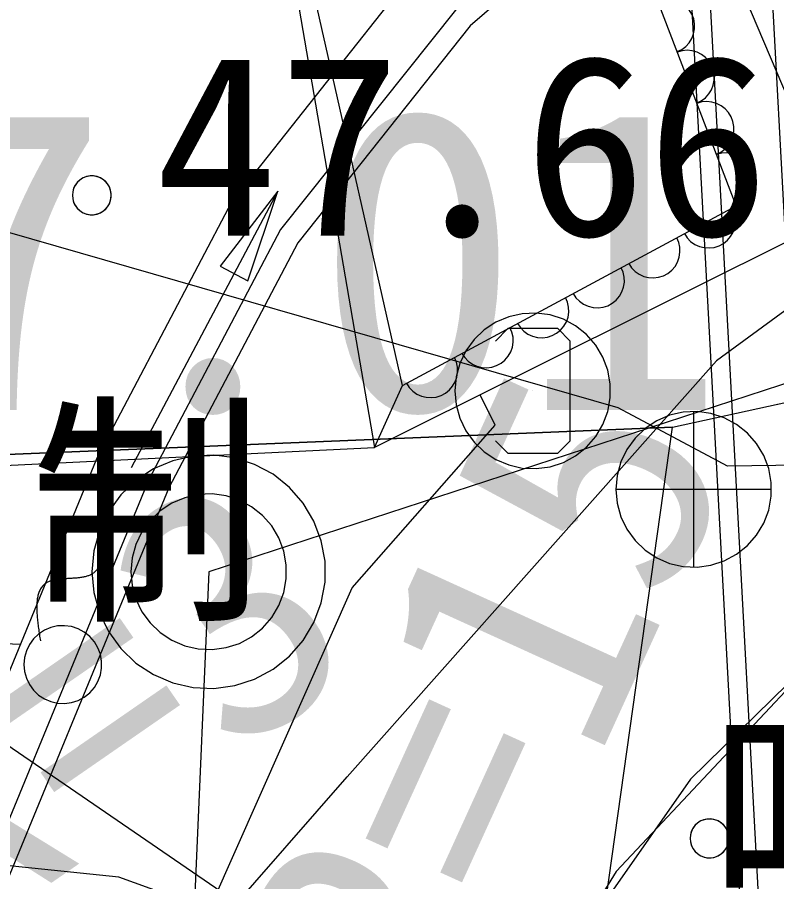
# Model space of a CAD drawing. Extents: x 42655 to 43811, y -141820 to -141156.
# Drawn here: x 43668.18 to 43673.06, y -141346.17 to -141340.61 of the extents above; entities that cross this region are included whole.
import ezdxf

# ---------------------------------------------------------------- set-up
doc = ezdxf.new("R2010")
doc.units = 0
for name, color, linetype in [('D-STR-HTXT', 7, 'Continuous'), ('Default', 7, 'Continuous'), ('ZE_LWCN', 7, 'Continuous'), ('地形', 7, 'Continuous'), ('現況道路ﾊｯﾁ', 7, 'Continuous')]:
    doc.layers.add(name, color=color, linetype=linetype)

# ---------------------------------------------------------------- blocks, each defined once
blk = doc.blocks.new('POINT_DISPLAY')
at = {"layer": 'Default'}
blk.add_line((0, 0), (0, 0), dxfattribs=at)

msp = doc.modelspace()

# ---------------------------------------------------------------- linework, layer by layer
at = {"layer": 'D-STR-HTXT'}
msp.add_lwpolyline([(43669.6625, -141342.3062), (43669.8548, -141341.7292), (43669.4857, -141342.2126), (43669.6625, -141342.3062)], dxfattribs=at)
at = {"layer": 'ZE_LWCN'}
for points in [[(43685.8239, -141340.2306), (43684.3992, -141341.2589), (43682.9139, -141342.0967), (43682.292, -141342.3181), (43679.7051, -141343.085), (43678.1171, -141343.4376), (43677.8374, -141344.5318), (43677.556, -141343.4296), (43672.7443, -141343.4973), (43672.0407, -141343.1214), (43667.6484, -141341.8584)], [(43667.6632, -141344.9764), (43671.2082, -141347.405), (43672.7669, -141348.2377), (43673.6345, -141348.2255), (43673.9025, -141349.2753), (43677.8634, -141349.9979), (43681.9838, -141349.2368), (43682.211, -141348.3483), (43682.9429, -141348.1858), (43684.8937, -141345.4389), (43685.824, -141345.0403)]]:
    msp.add_lwpolyline(points, dxfattribs=at)
at = {"layer": '地形'}
for p, q in [((43669.6203, -141338.3876), (43670.4756, -141343.376)), ((43670.6568, -141342.9774), (43669.6203, -141338.3876)), ((43672.9662, -141339.2824), (43674.2056, -141362.3358)), ((43672.5746, -141339.449), (43673.8002, -141362.2452)), ((43672.4571, -141339.499), (43673.6786, -141362.218)), ((43679.3555, -141340.9276), (43669.4119, -141344.1744)), ((43669.8548, -141341.7292), (43668.9139, -141343.5066)), ((43668.2016, -141344.641), (43620.5534, -141342.4738)), ((43671.333, -141342.6126), (43671.253, -141342.6926)), ((43671.653, -141342.6126), (43671.333, -141342.6126)), ((43671.733, -141342.6926), (43671.653, -141342.6126)), ((43671.733, -141343.3326), (43671.733, -141342.6926)), ((43670.4756, -141343.376), (43670.6568, -141342.9774)), ((43671.2525, -141343.233), (43671.1548, -141343.0372)), ((43672.5262, -141343.1451), (43672.5262, -141344.1451)), ((43670.3335, -141344.2781), (43671.2525, -141343.233)), ((43671.253, -141343.3326), (43671.333, -141343.4126)), ((43671.653, -141343.4126), (43671.733, -141343.3326)), ((43664.5138, -141343.6647), (43670.4756, -141343.376)), ((43668.6935, -141343.4456), (43667.6575, -141345.9631)), ((43671.333, -141343.4126), (43671.653, -141343.4126)), ((43669.0265, -141343.5826), (43667.9904, -141346.1001)), ((43669.1559, -141343.6359), (43668.1199, -141346.1534)), ((43673.0262, -141343.6451), (43672.0262, -141343.6451)), ((43669.4119, -141344.1744), (43668.9613, -141354.5265)), ((43669.4147, -141346.3454), (43670.3335, -141344.2781))]:
    msp.add_line(p, q, dxfattribs=at)
for points in [[(43670.6568, -141342.9774), (43672.7994, -141341.8239), (43671.2857, -141337.8695), (43671.0575, -141334.7978)], [(43671.2605, -141334.9828), (43671.4496, -141337.1804), (43673.3783, -141341.7125), (43673.3043, -141341.9653)], [(43685.8239, -141337.1493), (43684.779, -141337.4052), (43679.3984, -141338.5996), (43677.8, -141339.2561), (43676.0522, -141340.0499), (43674.1667, -141341.2089), (43674.3449, -141341.5378), (43673.4012, -141342.0941), (43673.3043, -141341.9653), (43670.4756, -141343.376)], [(43611.7811, -141345.2071), (43621.4828, -141345.4577), (43626.0828, -141345.4577), (43631.0173, -141345.6248), (43633.9446, -141345.2904), (43638.5446, -141344.7053), (43647.1074, -141343.4832), (43653.1326, -141342.4207), (43659.6304, -141342.6567), (43666.6007, -141343.483), (43672.3896, -141343.2468), (43676.1701, -141342.4203), (43680.305, -141341.0036), (43685.5032, -141338.0522), (43685.8239, -141337.9542)], [(43672.1126, -141339.1256), (43670.71, -141340.344), (43669.5571, -141341.8007), (43668.6935, -141343.4456)], [(43678.8199, -141339.2616), (43675.5552, -141340.7111), (43672.6721, -141342.8198), (43670.3017, -141345.492)], [(43672.3834, -141339.3747), (43671.0049, -141340.5566), (43669.8726, -141341.976), (43669.0265, -141343.5826)], [(43672.4395, -141339.5065), (43671.0917, -141340.6683), (43669.9842, -141342.0611), (43669.1559, -141343.6359)], [(43672.4204, -141340.834), (43672.4494, -141340.8197), (43672.4753, -141340.8003), (43672.4971, -141340.7766), (43672.5142, -141340.7492), (43672.526, -141340.7191), (43672.5321, -141340.6874), (43672.5322, -141340.6551), (43672.5264, -141340.6233), (43672.5149, -141340.5932), (43672.498, -141340.5656), (43672.4763, -141340.5417), (43672.4506, -141340.5221), (43672.4218, -141340.5076), (43672.3907, -141340.4986), (43672.3586, -141340.4955), (43672.3264, -141340.4984), (43672.2953, -141340.5071)], [(43672.5466, -141341.1635), (43672.5755, -141341.1492), (43672.6014, -141341.1299), (43672.6232, -141341.1061), (43672.6404, -141341.0787), (43672.6521, -141341.0486), (43672.6582, -141341.0169), (43672.6583, -141340.9846), (43672.6525, -141340.9529), (43672.641, -141340.9227), (43672.6241, -141340.8952), (43672.6024, -141340.8712), (43672.5767, -141340.8517), (43672.5479, -141340.8371), (43672.5169, -141340.8282), (43672.4847, -141340.8251), (43672.4526, -141340.8279), (43672.4215, -141340.8366)], [(43679.3555, -141340.9276), (43676.5787, -141342.1418), (43674.1026, -141343.8894), (43672.0283, -141346.099), (43670.4406, -141348.6804), (43669.4041, -141351.5283), (43668.9613, -141354.5265)], [(43679.3555, -141340.9276), (43676.8009, -141342.019), (43674.4914, -141343.5626), (43672.5061, -141345.5057), (43670.9132, -141347.7815)], [(43672.6727, -141341.493), (43672.7017, -141341.4788), (43672.7275, -141341.4594), (43672.7494, -141341.4356), (43672.7665, -141341.4082), (43672.7783, -141341.3782), (43672.7843, -141341.3465), (43672.7845, -141341.3142), (43672.7787, -141341.2824), (43672.7671, -141341.2522), (43672.7502, -141341.2247), (43672.7286, -141341.2008), (43672.7029, -141341.1812), (43672.674, -141341.1667), (43672.643, -141341.1577), (43672.6109, -141341.1546), (43672.5787, -141341.1575), (43672.5476, -141341.1662)], [(43672.7989, -141341.8226), (43672.8278, -141341.8083), (43672.8537, -141341.7889), (43672.8755, -141341.7652), (43672.8926, -141341.7378), (43672.9044, -141341.7077), (43672.9105, -141341.676), (43672.9106, -141341.6437), (43672.9048, -141341.6119), (43672.8933, -141341.5818), (43672.8764, -141341.5542), (43672.8547, -141341.5303), (43672.829, -141341.5107), (43672.8002, -141341.4962), (43672.7691, -141341.4873), (43672.737, -141341.4841), (43672.7048, -141341.487), (43672.6737, -141341.4957)], [(43668.5359, -141341.7568), (43668.5379, -141341.7792), (43668.5438, -141341.8008), (43668.5536, -141341.821), (43668.5667, -141341.8391), (43668.5829, -141341.8546), (43668.6016, -141341.8669), (43668.6222, -141341.8757), (43668.6441, -141341.8807), (43668.6665, -141341.8817), (43668.6887, -141341.8787), (43668.71, -141341.8718), (43668.7297, -141341.8612), (43668.7473, -141341.8472), (43668.762, -141341.8303), (43668.7735, -141341.8111), (43668.7814, -141341.7901), (43668.7854, -141341.768), (43668.7854, -141341.7456), (43668.7814, -141341.7236), (43668.7735, -141341.7026), (43668.762, -141341.6834), (43668.7473, -141341.6665), (43668.7297, -141341.6525), (43668.71, -141341.6419), (43668.6887, -141341.635), (43668.6665, -141341.632), (43668.6441, -141341.633), (43668.6222, -141341.638), (43668.6016, -141341.6468), (43668.5829, -141341.6591), (43668.5667, -141341.6746), (43668.5536, -141341.6927), (43668.5438, -141341.7129), (43668.5379, -141341.7345), (43668.5359, -141341.7568)], [(43668.7859, -141341.7568), (43668.7837, -141341.7339), (43668.7774, -141341.7117), (43668.7672, -141341.691), (43668.7532, -141341.6726), (43668.7362, -141341.6571), (43668.7166, -141341.6449), (43668.6951, -141341.6366), (43668.6724, -141341.6324), (43668.6493, -141341.6324), (43668.6267, -141341.6366), (43668.6052, -141341.6449), (43668.5855, -141341.6571), (43668.5685, -141341.6726), (43668.5546, -141341.691), (43668.5443, -141341.7117), (43668.538, -141341.7339), (43668.5359, -141341.7568)], [(43668.7859, -141341.7568), (43668.7837, -141341.7339), (43668.7774, -141341.7117), (43668.7672, -141341.691), (43668.7532, -141341.6726), (43668.7362, -141341.6571), (43668.7166, -141341.6449), (43668.6951, -141341.6366), (43668.6724, -141341.6324), (43668.6493, -141341.6324), (43668.6267, -141341.6366), (43668.6052, -141341.6449), (43668.5855, -141341.6571), (43668.5685, -141341.6726), (43668.5546, -141341.691), (43668.5443, -141341.7117), (43668.538, -141341.7339), (43668.5359, -141341.7568)], [(43669.6625, -141342.3062), (43669.8548, -141341.7292), (43669.4857, -141342.2126), (43669.6625, -141342.3062)], [(43668.5359, -141341.7568), (43668.538, -141341.7798), (43668.5443, -141341.802), (43668.5546, -141341.8226), (43668.5685, -141341.8411), (43668.5855, -141341.8566), (43668.6052, -141341.8687), (43668.6267, -141341.8771), (43668.6493, -141341.8813), (43668.6724, -141341.8813), (43668.6951, -141341.8771), (43668.7166, -141341.8687), (43668.7362, -141341.8566), (43668.7533, -141341.8411), (43668.7672, -141341.8226), (43668.7774, -141341.802), (43668.7837, -141341.7798), (43668.7859, -141341.7568)], [(43668.5359, -141341.7568), (43668.538, -141341.7798), (43668.5443, -141341.802), (43668.5546, -141341.8226), (43668.5685, -141341.8411), (43668.5855, -141341.8566), (43668.6052, -141341.8687), (43668.6267, -141341.8771), (43668.6493, -141341.8813), (43668.6724, -141341.8813), (43668.6951, -141341.8771), (43668.7166, -141341.8687), (43668.7362, -141341.8566), (43668.7533, -141341.8411), (43668.7672, -141341.8226), (43668.7774, -141341.802), (43668.7837, -141341.7798), (43668.7859, -141341.7568)], [(43672.4667, -141342.003), (43672.4846, -141342.0299), (43672.5071, -141342.053), (43672.5335, -141342.0717), (43672.5628, -141342.0851), (43672.5942, -141342.093), (43672.6264, -141342.0949), (43672.6584, -141342.0909), (43672.6892, -141342.0811), (43672.7176, -141342.0658), (43672.7428, -141342.0455), (43672.7638, -141342.021), (43672.7799, -141341.993), (43672.7906, -141341.9625), (43672.7955, -141341.9306), (43672.7945, -141341.8983), (43672.7875, -141341.8668), (43672.7749, -141341.8371)], [(43672.1096, -141342.1952), (43672.1275, -141342.2221), (43672.15, -141342.2453), (43672.1764, -141342.2639), (43672.2057, -141342.2774), (43672.2371, -141342.2852), (43672.2693, -141342.2872), (43672.3014, -141342.2832), (43672.3321, -141342.2734), (43672.3606, -141342.258), (43672.3857, -141342.2378), (43672.4067, -141342.2132), (43672.4228, -141342.1852), (43672.4335, -141342.1548), (43672.4384, -141342.1229), (43672.4374, -141342.0906), (43672.4304, -141342.059), (43672.4178, -141342.0293)], [(43671.7526, -141342.3875), (43671.7704, -141342.4144), (43671.7929, -141342.4375), (43671.8193, -141342.4562), (43671.8487, -141342.4696), (43671.88, -141342.4775), (43671.9122, -141342.4794), (43671.9443, -141342.4754), (43671.975, -141342.4656), (43672.0035, -141342.4503), (43672.0286, -141342.43), (43672.0496, -141342.4055), (43672.0657, -141342.3775), (43672.0764, -141342.347), (43672.0813, -141342.3151), (43672.0803, -141342.2828), (43672.0734, -141342.2513), (43672.0607, -141342.2216)], [(43671.3955, -141342.5797), (43671.4133, -141342.6066), (43671.4358, -141342.6298), (43671.4622, -141342.6484), (43671.4916, -141342.6619), (43671.5229, -141342.6697), (43671.5551, -141342.6717), (43671.5872, -141342.6677), (43671.6179, -141342.6578), (43671.6464, -141342.6425), (43671.6715, -141342.6223), (43671.6925, -141342.5977), (43671.7086, -141342.5697), (43671.7193, -141342.5393), (43671.7242, -141342.5073), (43671.7232, -141342.4751), (43671.7163, -141342.4435), (43671.7036, -141342.4138)], [(43670.993, -141343.0126), (43671.001, -141343.1019), (43671.0249, -141343.1883), (43671.0637, -141343.2691), (43671.1164, -141343.3416), (43671.1812, -141343.4035), (43671.256, -141343.4529), (43671.3385, -141343.4881), (43671.4259, -141343.5081), (43671.5154, -141343.5121), (43671.6042, -141343.5001), (43671.6895, -141343.4724), (43671.7684, -141343.4299), (43671.8385, -141343.374), (43671.8975, -141343.3065), (43671.9435, -141343.2295), (43671.975, -141343.1456), (43671.991, -141343.0574), (43671.991, -141342.9678), (43671.9749, -141342.8796), (43671.9434, -141342.7957), (43671.8975, -141342.7187), (43671.8385, -141342.6512), (43671.7684, -141342.5953), (43671.6895, -141342.5528), (43671.6042, -141342.5251), (43671.5154, -141342.5131), (43671.4258, -141342.5171), (43671.3385, -141342.5371), (43671.256, -141342.5723), (43671.1812, -141342.6217), (43671.1164, -141342.6836), (43671.0637, -141342.7562), (43671.0248, -141342.8369), (43671.001, -141342.9233), (43670.993, -141343.0126)], [(43671.0384, -141342.7719), (43671.0562, -141342.7989), (43671.0788, -141342.822), (43671.1051, -141342.8406), (43671.1345, -141342.8541), (43671.1658, -141342.862), (43671.198, -141342.8639), (43671.2301, -141342.8599), (43671.2609, -141342.8501), (43671.2893, -141342.8348), (43671.3144, -141342.8145), (43671.3354, -141342.79), (43671.3515, -141342.762), (43671.3622, -141342.7315), (43671.3671, -141342.6996), (43671.3661, -141342.6673), (43671.3592, -141342.6358), (43671.3466, -141342.606)], [(43670.6813, -141342.9642), (43670.6992, -141342.9911), (43670.7217, -141343.0143), (43670.748, -141343.0329), (43670.7774, -141343.0463), (43670.8087, -141343.0542), (43670.841, -141343.0561), (43670.873, -141343.0521), (43670.9038, -141343.0423), (43670.9322, -141343.027), (43670.9573, -141343.0067), (43670.9783, -141342.9822), (43670.9944, -141342.9542), (43671.0051, -141342.9237), (43671.0101, -141342.8918), (43671.009, -141342.8595), (43671.0021, -141342.828), (43670.9895, -141342.7983)], [(43672.0262, -141343.6451), (43672.0343, -141343.7344), (43672.0581, -141343.8208), (43672.097, -141343.9016), (43672.1497, -141343.9741), (43672.2145, -141344.036), (43672.2893, -141344.0854), (43672.3717, -141344.1206), (43672.4591, -141344.1406), (43672.5487, -141344.1446), (43672.6375, -141344.1326), (43672.7227, -141344.1049), (43672.8017, -141344.0624), (43672.8718, -141344.0065), (43672.9307, -141343.939), (43672.9767, -141343.862), (43673.0082, -141343.7781), (43673.0242, -141343.6899), (43673.0242, -141343.6003), (43673.0082, -141343.5121), (43672.9767, -141343.4282), (43672.9307, -141343.3512), (43672.8718, -141343.2837), (43672.8017, -141343.2278), (43672.7227, -141343.1853), (43672.6375, -141343.1576), (43672.5487, -141343.1456), (43672.4591, -141343.1496), (43672.3717, -141343.1696), (43672.2893, -141343.2048), (43672.2145, -141343.2542), (43672.1497, -141343.3161), (43672.097, -141343.3887), (43672.0581, -141343.4694), (43672.0343, -141343.5558), (43672.0262, -141343.6451)], [(43668.6619, -141344.1745), (43668.674, -141344.3084), (43668.7098, -141344.438), (43668.7681, -141344.5591), (43668.8472, -141344.6679), (43668.9443, -141344.7608), (43669.0566, -141344.8349), (43669.1802, -141344.8877), (43669.3113, -141344.9177), (43669.4456, -141344.9237), (43669.5788, -141344.9056), (43669.7067, -141344.8641), (43669.8251, -141344.8004), (43669.9303, -141344.7165), (43670.0187, -141344.6153), (43670.0877, -141344.4998), (43670.1349, -141344.374), (43670.1589, -141344.2417), (43670.1589, -141344.1072), (43670.1349, -141343.9749), (43670.0877, -141343.849), (43670.0187, -141343.7336), (43669.9302, -141343.6323), (43669.8251, -141343.5485), (43669.7067, -141343.4848), (43669.5788, -141343.4432), (43669.4456, -141343.4252), (43669.3113, -141343.4312), (43669.1802, -141343.4612), (43669.0565, -141343.514), (43668.9443, -141343.5881), (43668.8471, -141343.681), (43668.7681, -141343.7898), (43668.7098, -141343.9109), (43668.674, -141344.0405), (43668.6619, -141344.1745)], [(43668.9119, -141344.1744), (43668.92, -141344.2637), (43668.9438, -141344.3501), (43668.9827, -141344.4309), (43669.0354, -141344.5034), (43669.1002, -141344.5654), (43669.175, -141344.6147), (43669.2574, -141344.65), (43669.3448, -141344.6699), (43669.4344, -141344.6739), (43669.5232, -141344.6619), (43669.6085, -141344.6342), (43669.6874, -141344.5917), (43669.7575, -141344.5358), (43669.8165, -141344.4683), (43669.8624, -141344.3914), (43669.8939, -141344.3075), (43669.9099, -141344.2193), (43669.9099, -141344.1296), (43669.8939, -141344.0414), (43669.8624, -141343.9575), (43669.8165, -141343.8805), (43669.7575, -141343.813), (43669.6874, -141343.7572), (43669.6085, -141343.7147), (43669.5232, -141343.687), (43669.4344, -141343.6749), (43669.3448, -141343.679), (43669.2574, -141343.6989), (43669.175, -141343.7341), (43669.1002, -141343.7835), (43669.0354, -141343.8455), (43668.9827, -141343.918), (43668.9438, -141343.9988), (43668.92, -141344.0852), (43668.9119, -141344.1744)], [(43668.7215, -141343.8184), (43668.7224, -141343.8286), (43668.7234, -141343.8387), (43668.7243, -141343.8488), (43668.7253, -141343.859), (43668.7262, -141343.869), (43668.727, -141343.8791), (43668.7278, -141343.8891), (43668.7286, -141343.8991), (43668.7294, -141343.909), (43668.73, -141343.9189), (43668.7307, -141343.9287), (43668.7312, -141343.9384), (43668.7317, -141343.9481), (43668.7321, -141343.9577), (43668.7324, -141343.9672), (43668.7326, -141343.9766), (43668.7327, -141343.9859), (43668.7328, -141343.9951), (43668.7327, -141344.0042), (43668.7325, -141344.0132), (43668.7321, -141344.0221), (43668.7317, -141344.0308), (43668.7311, -141344.0394), (43668.7303, -141344.0479), (43668.7294, -141344.0562), (43668.7284, -141344.0644), (43668.7272, -141344.0724), (43668.7258, -141344.0802), (43668.7243, -141344.0879), (43668.7226, -141344.0954), (43668.7206, -141344.1027), (43668.7186, -141344.1098), (43668.7163, -141344.1168), (43668.7138, -141344.1235), (43668.7111, -141344.13), (43668.7081, -141344.1363), (43668.705, -141344.1424), (43668.7016, -141344.1483), (43668.698, -141344.1539), (43668.6942, -141344.1593), (43668.6901, -141344.1645), (43668.6857, -141344.1694), (43668.6811, -141344.174), (43668.6763, -141344.1784), (43668.6711, -141344.1825), (43668.6657, -141344.1864), (43668.66, -141344.19), (43668.654, -141344.1932), (43668.6493, -141344.1955), (43668.6445, -141344.1976), (43668.6395, -141344.1996), (43668.6344, -141344.2014), (43668.6291, -141344.2031), (43668.6237, -141344.2047), (43668.6181, -141344.2061), (43668.6125, -141344.2074), (43668.6067, -141344.2086), (43668.6008, -141344.2097), (43668.5949, -141344.2107), (43668.5888, -141344.2116), (43668.5827, -141344.2125), (43668.5765, -141344.2132), (43668.5702, -141344.2139), (43668.5639, -141344.2146), (43668.5575, -141344.2152), (43668.5511, -141344.2157), (43668.5446, -141344.2162), (43668.5381, -141344.2166), (43668.5316, -141344.2171), (43668.525, -141344.2175), (43668.5185, -141344.2179), (43668.5119, -141344.2183), (43668.5054, -141344.2187), (43668.4989, -141344.2191), (43668.4924, -141344.2195), (43668.4859, -141344.2199), (43668.4794, -141344.2204), (43668.473, -141344.2209), (43668.4666, -141344.2214), (43668.4603, -141344.222), (43668.4541, -141344.2227), (43668.4479, -141344.2234), (43668.4418, -141344.2242), (43668.4358, -141344.2251), (43668.4298, -141344.226), (43668.424, -141344.227), (43668.4183, -141344.2282), (43668.4126, -141344.2294), (43668.4071, -141344.2308), (43668.4018, -141344.2322), (43668.3965, -141344.2338), (43668.3914, -141344.2356), (43668.3865, -141344.2374), (43668.3817, -141344.2394), (43668.3771, -141344.2416), (43668.3726, -141344.2439), (43668.367, -141344.2472), (43668.3617, -141344.2508), (43668.3566, -141344.2547), (43668.3519, -141344.2588), (43668.3475, -141344.2633), (43668.3433, -141344.2679), (43668.3394, -141344.2728), (43668.3357, -141344.278), (43668.3323, -141344.2834), (43668.3292, -141344.2891), (43668.3262, -141344.2949), (43668.3236, -141344.301), (43668.3211, -141344.3073), (43668.3189, -141344.3139), (43668.3169, -141344.3206), (43668.3151, -141344.3275), (43668.3135, -141344.3346), (43668.3121, -141344.3419), (43668.3109, -141344.3494), (43668.3099, -141344.3571), (43668.309, -141344.3649), (43668.3084, -141344.3729), (43668.3079, -141344.381), (43668.3075, -141344.3893), (43668.3073, -141344.3978), (43668.3073, -141344.4064), (43668.3074, -141344.4151), (43668.3076, -141344.4239), (43668.3079, -141344.4329), (43668.3084, -141344.4419), (43668.309, -141344.4511), (43668.3097, -141344.4604), (43668.3105, -141344.4698), (43668.3114, -141344.4793), (43668.3124, -141344.4888), (43668.3134, -141344.4984), (43668.3146, -141344.5081), (43668.3158, -141344.5179), (43668.317, -141344.5278), (43668.3184, -141344.5376), (43668.3198, -141344.5476), (43668.3212, -141344.5575), (43668.3226, -141344.5676), (43668.3241, -141344.5776), (43668.3257, -141344.5877), (43668.3272, -141344.5978), (43668.3288, -141344.6079), (43668.3303, -141344.618)], [(43668.2251, -141344.7705), (43668.2291, -141344.8152), (43668.241, -141344.8584), (43668.2605, -141344.8988), (43668.2868, -141344.935), (43668.3192, -141344.966), (43668.3566, -141344.9907), (43668.3978, -141345.0083), (43668.4415, -141345.0183), (43668.4863, -141345.0203), (43668.5307, -141345.0143), (43668.5734, -141345.0004), (43668.6128, -141344.9792), (43668.6479, -141344.9512), (43668.6774, -141344.9175), (43668.7003, -141344.879), (43668.7161, -141344.837), (43668.7241, -141344.7929), (43668.7241, -141344.7481), (43668.7161, -141344.704), (43668.7003, -141344.6621), (43668.6773, -141344.6236), (43668.6479, -141344.5898), (43668.6128, -141344.5619), (43668.5733, -141344.5406), (43668.5307, -141344.5268), (43668.4863, -141344.5208), (43668.4415, -141344.5228), (43668.3978, -141344.5328), (43668.3566, -141344.5504), (43668.3192, -141344.5751), (43668.2868, -141344.606), (43668.2605, -141344.6423), (43668.241, -141344.6827), (43668.2291, -141344.7259), (43668.2251, -141344.7705)], [(43665.1416, -141348.0055), (43666.3348, -141347.9406), (43667.4915, -141347.6406), (43668.5657, -141347.1173), (43669.515, -141346.3915), (43670.3017, -141345.492)], [(43669.4147, -141346.3454), (43668.8353, -141346.1369), (43667.7153, -141346.0208), (43662.2556, -141345.7434), (43657.2842, -141345.6019), (43652.0956, -141345.8722)], [(43672.5031, -141345.887), (43672.5051, -141345.9093), (43672.511, -141345.931), (43672.5208, -141345.9511), (43672.5339, -141345.9693), (43672.5501, -141345.9848), (43672.5688, -141345.9971), (43672.5894, -141346.0059), (43672.6113, -141346.0109), (43672.6337, -141346.0119), (43672.6559, -141346.0089), (43672.6772, -141346.002), (43672.6969, -141345.9913), (43672.7145, -141345.9774), (43672.7292, -141345.9605), (43672.7407, -141345.9413), (43672.7486, -141345.9203), (43672.7526, -141345.8982), (43672.7526, -141345.8758), (43672.7486, -141345.8538), (43672.7407, -141345.8328), (43672.7292, -141345.8136), (43672.7144, -141345.7967), (43672.6969, -141345.7827), (43672.6772, -141345.7721), (43672.6559, -141345.7652), (43672.6337, -141345.7622), (43672.6113, -141345.7632), (43672.5894, -141345.7681), (43672.5688, -141345.777), (43672.5501, -141345.7893), (43672.5339, -141345.8048), (43672.5208, -141345.8229), (43672.511, -141345.8431), (43672.5051, -141345.8647), (43672.5031, -141345.887)], [(43672.7531, -141345.887), (43672.7509, -141345.8641), (43672.7446, -141345.8419), (43672.7343, -141345.8212), (43672.7204, -141345.8028), (43672.7034, -141345.7873), (43672.6838, -141345.7751), (43672.6623, -141345.7668), (43672.6396, -141345.7626), (43672.6165, -141345.7626), (43672.5939, -141345.7668), (43672.5723, -141345.7751), (43672.5527, -141345.7873), (43672.5357, -141345.8028), (43672.5218, -141345.8212), (43672.5115, -141345.8419), (43672.5052, -141345.8641), (43672.5031, -141345.887)], [(43672.7531, -141345.887), (43672.7509, -141345.8641), (43672.7446, -141345.8419), (43672.7343, -141345.8212), (43672.7204, -141345.8028), (43672.7034, -141345.7873), (43672.6838, -141345.7751), (43672.6623, -141345.7668), (43672.6396, -141345.7626), (43672.6165, -141345.7626), (43672.5939, -141345.7668), (43672.5723, -141345.7751), (43672.5527, -141345.7873), (43672.5357, -141345.8028), (43672.5218, -141345.8212), (43672.5115, -141345.8419), (43672.5052, -141345.8641), (43672.5031, -141345.887)], [(43672.5031, -141345.887), (43672.5052, -141345.91), (43672.5115, -141345.9322), (43672.5218, -141345.9528), (43672.5357, -141345.9712), (43672.5527, -141345.9868), (43672.5724, -141345.9989), (43672.5939, -141346.0073), (43672.6165, -141346.0115), (43672.6396, -141346.0115), (43672.6623, -141346.0073), (43672.6838, -141345.9989), (43672.7034, -141345.9868), (43672.7204, -141345.9712), (43672.7343, -141345.9528), (43672.7446, -141345.9322), (43672.7509, -141345.91), (43672.7531, -141345.887)], [(43672.5031, -141345.887), (43672.5052, -141345.91), (43672.5115, -141345.9322), (43672.5218, -141345.9528), (43672.5357, -141345.9712), (43672.5527, -141345.9868), (43672.5724, -141345.9989), (43672.5939, -141346.0073), (43672.6165, -141346.0115), (43672.6396, -141346.0115), (43672.6623, -141346.0073), (43672.6838, -141345.9989), (43672.7034, -141345.9868), (43672.7204, -141345.9712), (43672.7343, -141345.9528), (43672.7446, -141345.9322), (43672.7509, -141345.91), (43672.7531, -141345.887)]]:
    msp.add_lwpolyline(points, dxfattribs=at)
msp.add_lwpolyline([(43669.6625, -141342.3062), (43669.8548, -141341.7292), (43669.4857, -141342.2126)], close=True, dxfattribs=at)
at = {"layer": '現況道路ﾊｯﾁ'}
for points in [[(43670.1327, -141369.0445), (43670.0509, -141365.1221), (43669.8467, -141359.8616), (43669.8039, -141358.2749), (43670.0508, -141355.5203), (43670.9503, -141351.4345), (43671.768, -141347.6755), (43672.3896, -141343.2468), (43676.1101, -141342.4322), (43680.245, -141341.0154), (43685.4432, -141338.064), (43685.8239, -141337.9477), (43685.8239, -141342.3985), (43685.3251, -141342.7862), (43684.9707, -141343.4945), (43685.8239, -141343.6651), (43685.824, -141348.0135), (43679.0257, -141347.2827), (43677.3265, -141347.5187), (43675.324, -141352.5215), (43674.4659, -141361.8122), (43675.0382, -141369.1019)], [(43613.8469, -141348.3869), (43631.8134, -141349.201), (43653.7809, -141346.5834), (43661.1154, -141345.8344), (43670.9488, -141346.8293), (43671.768, -141347.6755), (43672.3896, -141343.2468), (43666.6007, -141343.483), (43659.6304, -141342.6567), (43653.1326, -141342.4207), (43647.1074, -141343.4832), (43638.5446, -141344.7053), (43633.9446, -141345.2904), (43631.0173, -141345.6248), (43626.0828, -141345.4577), (43621.4828, -141345.4577), (43611.7811, -141345.2071)]]:
    msp.add_lwpolyline(points, dxfattribs=at)

# ---------------------------------------------------------------- block references
at = {"layer": '地形', "xscale": 1200, "yscale": 1200, "rotation": 180}
msp.add_blockref('POINT_DISPLAY', (43671.493, -141343.0126), dxfattribs=at)

# ---------------------------------------------------------------- texts
at = {"layer": '地形'}
for s, height, p in [('47.66', 1.16061, (43669.0656, -141342.0157)), ('47.01', 1.93433, (43666.1488, -141343.1357)), ('制', 1.1606, (43668.2572, -141344.3707)), ('吐', 1.1606, (43672.6256, -141346.342))]:
    msp.add_text(s, height=height, dxfattribs=at).set_placement(p)
for s, rotation, p in [('R=15', 65.5038, (43670.9873, -141347.4136)), ('R=3', 34.6726, (43667.7375, -141346.6317))]:
    msp.add_text(s, height=1.61195, rotation=rotation, dxfattribs=at).set_placement(p)

doc.saveas('drawing.dxf')
